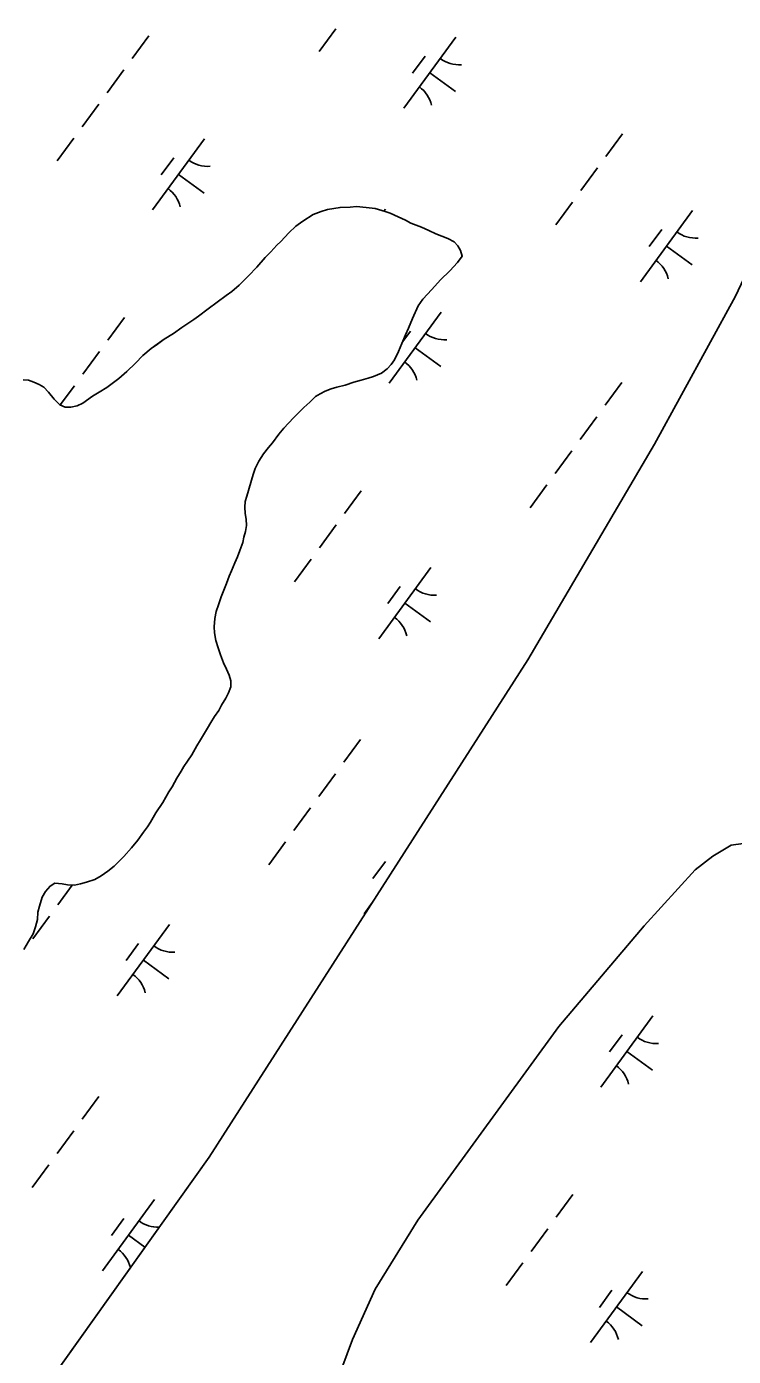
# Model space of a CAD drawing. Extents: x 3905714 to 3926767, y 183354 to 205755.
# Drawn here: x 3915776 to 3916177, y 195758 to 196512 of the extents above; entities that cross this region are included whole.
import ezdxf

# ---------------------------------------------------------------- set-up
doc = ezdxf.new("R2010")
doc.units = 0
doc.layers.add('V-TOPO-SHOR', color=7, linetype='Continuous')
doc.layers.add('V-WETL-SWMP', color=7, linetype='Continuous')

msp = doc.modelspace()

# ---------------------------------------------------------------- linework, layer by layer
at = {"layer": 'V-TOPO-SHOR'}
for points in [[(3915716.6, 195642.82), (3915879.34, 195871.17), (3916060.16, 196153.23), (3916131.91, 196275.56), (3916177.85, 196359.39), (3916215.4, 196439.09), (3916240.74, 196483.34), (3916264.98, 196519.77), (3916292.82, 196560.58), (3916320.13, 196605.04), (3916360.89, 196662.92), (3916396.66, 196703.05), (3916435.01, 196743.9), (3916487.59, 196802.62), (3916523.34, 196842.63), (3916549.61, 196869.12), (3916584.81, 196903.91)], [(3915904.43, 196258.27), (3915905.49, 196261.66), (3915907.61, 196265.83), (3915910.24, 196269.99), (3915913.14, 196273.63), (3915915.24, 196276.23), (3915918.93, 196281.17), (3915921.82, 196284.55), (3915924.45, 196287.41), (3915927.34, 196290.53), (3915930.49, 196293.64), (3915933.12, 196296.24), (3915936.53, 196299.35), (3915939.69, 196302.47), (3915942.31, 196304.02), (3915945.19, 196305.57), (3915948.59, 196306.85), (3915951.73, 196307.88), (3915956.44, 196308.9), (3915961.41, 196310.7), (3915965.6, 196311.72), (3915969.52, 196313), (3915972.66, 196313.77), (3915977.11, 196315.83), (3915980.26, 196318.16), (3915982.62, 196320.76), (3915984.47, 196323.36), (3915986.85, 196328.05), (3915988.7, 196332.48), (3915990.82, 196337.43), (3915992.41, 196341.33), (3915994.79, 196346.8), (3915997.97, 196353.84), (3916000.6, 196357.74), (3916005.6, 196363.2), (3916010.59, 196368.65), (3916015.84, 196373.85), (3916020.31, 196378.52), (3916022.94, 196382.16), (3916021.92, 196385.3), (3916020.37, 196387.92), (3916018.29, 196390.28), (3916014.65, 196392.13), (3916011.26, 196393.46), (3916007.87, 196394.78), (3916003.96, 196396.64), (3915999.79, 196398.49), (3915993.8, 196400.87), (3915990.68, 196402.46), (3915986.51, 196404.31), (3915982.08, 196406.43), (3915979.21, 196407.49), (3915973.48, 196409.09), (3915968.52, 196409.64), (3915963.04, 196410.2), (3915959.38, 196409.96), (3915953.63, 196409.73), (3915946.57, 196408.46), (3915942.91, 196407.44), (3915938.46, 196405.64), (3915932.43, 196402.02), (3915928.5, 196399.17), (3915924.56, 196395.27), (3915920.09, 196390.33), (3915917.73, 196388.26), (3915914.31, 196384.62), (3915911.16, 196381.25), (3915906.42, 196375.79), (3915901.69, 196370.86), (3915896.44, 196365.66), (3915892.24, 196362.03), (3915889.09, 196359.7), (3915883.85, 196356.07), (3915878.86, 196352.18), (3915873.35, 196348.04), (3915870.73, 196346.23), (3915867.32, 196343.89), (3915863.91, 196341.56), (3915859.19, 196338.2), (3915853.95, 196335.09), (3915850.01, 196332.24), (3915846.6, 196329.65), (3915841.88, 196325.76), (3915837.68, 196321.35), (3915832.69, 196316.68), (3915828.22, 196312.78), (3915825.08, 196310.45), (3915821.4, 196307.6), (3915816.95, 196305.01), (3915813.28, 196302.68), (3915807.77, 196298.8), (3915804.63, 196297.25), (3915800.97, 196296.49), (3915797.83, 196296.51), (3915794.7, 196297.83), (3915791.59, 196300.98), (3915788.22, 196304.92), (3915785.62, 196307.81), (3915783.02, 196309.39), (3915779.9, 196310.71), (3915777.03, 196311.78)], [(3915777.03, 196311.78), (3915773.89, 196312.06)], [(3915774.35, 195988.98), (3915776.99, 195993.4), (3915779.63, 195997.83), (3915780.96, 196001.74), (3915782.03, 196005.91), (3915782.31, 196010.09), (3915783.12, 196013.48), (3915784.71, 196018.69), (3915786.56, 196021.82), (3915789.19, 196024.93), (3915791.81, 196026.49), (3915795.99, 196026.2), (3915799.12, 196025.66), (3915803.04, 196025.38), (3915806.44, 196026.14), (3915809.84, 196027.17), (3915814.54, 196028.7), (3915818.21, 196030.77), (3915821.89, 196033.36), (3915825.56, 196036.21), (3915828.71, 196039.33), (3915831.08, 196041.67), (3915835.28, 196046.61), (3915838.96, 196051.02), (3915842.12, 196055.44), (3915844.5, 196058.56), (3915846.08, 196061.17), (3915849.24, 196066.37), (3915853.2, 196072.35), (3915856.62, 196078.34), (3915858.47, 196081.2), (3915861.11, 196086.15), (3915863.48, 196090.05), (3915865.06, 196092.66), (3915867.18, 196095.78), (3915869.54, 196099.42), (3915872.45, 196104.37), (3915874.56, 196107.75), (3915876.14, 196110.61), (3915878.51, 196114.52), (3915880.36, 196117.64), (3915882.47, 196121.02), (3915884.84, 196124.4), (3915886.43, 196127.53), (3915888.8, 196131.43), (3915890.38, 196134.56), (3915891.71, 196137.95), (3915891.73, 196141.34), (3915890.7, 196144.48), (3915889.16, 196147.89), (3915887.61, 196151.55), (3915885.81, 196156), (3915884.52, 196159.93), (3915883.24, 196164.11), (3915882.49, 196168.56), (3915882.25, 196171.96), (3915882.54, 196176.65), (3915883.34, 196180.57), (3915884.67, 196184.48), (3915886.26, 196188.91), (3915887.33, 196191.77), (3915889.18, 196196.46), (3915890.77, 196200.63), (3915892.1, 196203.76), (3915893.95, 196208.19), (3915895.54, 196211.57), (3915896.86, 196215.23), (3915898.46, 196219.65), (3915899, 196222.78), (3915900.06, 196225.91), (3915900.6, 196229.3), (3915900.36, 196232.96), (3915899.86, 196236.1), (3915899.62, 196239.76), (3915899.9, 196242.89), (3915900.7, 196246.02), (3915904.43, 196258.27)], [(3916182.3, 196049.09), (3916175.5, 196048.08), (3916165.02, 196041.88), (3916155.05, 196034.1), (3916126.14, 196002.4), (3916077.75, 195945.23), (3915997.71, 195835.48), (3915973.45, 195796.45), (3915960.74, 195767.79), (3915952.25, 195744.86)]]:
    msp.add_lwpolyline(points, dxfattribs=at)
at = {"layer": 'V-WETL-SWMP'}
for p, q in [((3915951.3, 196511.09), (3915941.85, 196498.19)), ((3915845.14, 196507.05), (3915835.69, 196494.15)), ((3916019.31, 196506.26), (3915989.76, 196465.93)), ((3916001.86, 196495.49), (3915994.77, 196485.81)), ((3915830.96, 196487.69), (3915821.5, 196474.79)), ((3916004.54, 196486.09), (3916019.06, 196475.46)), ((3915816.77, 196468.33), (3915807.32, 196455.43)), ((3915802.59, 196448.97), (3915793.13, 196436.07)), ((3915876.77, 196448.65), (3915847.22, 196408.31)), ((3916113.85, 196451.51), (3916104.4, 196438.6)), ((3915859.32, 196437.88), (3915852.23, 196428.2)), ((3915862, 196428.48), (3915876.52, 196417.84)), ((3916099.67, 196432.15), (3916090.21, 196419.24)), ((3915963.04, 196410.2), (3915959.38, 196409.96)), ((3915968.52, 196409.64), (3915963.04, 196410.2)), ((3916085.48, 196412.79), (3916076.03, 196399.88)), ((3915938.46, 196405.64), (3915932.43, 196402.02)), ((3915942.91, 196407.44), (3915938.46, 196405.64)), ((3915946.57, 196408.46), (3915942.91, 196407.44)), ((3915953.63, 196409.73), (3915946.57, 196408.46)), ((3915959.38, 196409.96), (3915953.63, 196409.73)), ((3915973.48, 196409.09), (3915968.52, 196409.64)), ((3915979.21, 196407.49), (3915973.48, 196409.09)), ((3915979.32, 196408.75), (3915978.54, 196407.68)), ((3915982.08, 196406.43), (3915979.21, 196407.49)), ((3915986.51, 196404.31), (3915982.08, 196406.43)), ((3915990.68, 196402.46), (3915986.51, 196404.31)), ((3915993.8, 196400.87), (3915990.68, 196402.46)), ((3916153.49, 196407.96), (3916123.94, 196367.62)), ((3915924.56, 196395.27), (3915920.09, 196390.34)), ((3915928.5, 196399.17), (3915924.56, 196395.27)), ((3915932.43, 196402.02), (3915928.5, 196399.17)), ((3915999.79, 196398.49), (3915993.8, 196400.87)), ((3916003.96, 196396.64), (3915999.79, 196398.49)), ((3916007.87, 196394.78), (3916003.96, 196396.64)), ((3916136.04, 196397.19), (3916128.95, 196387.51)), ((3915917.73, 196388.26), (3915914.31, 196384.62)), ((3915920.09, 196390.34), (3915917.73, 196388.26)), ((3916011.26, 196393.46), (3916007.87, 196394.78)), ((3916014.65, 196392.13), (3916011.26, 196393.46)), ((3916018.29, 196390.28), (3916014.65, 196392.13)), ((3916020.37, 196387.92), (3916018.29, 196390.28)), ((3916021.92, 196385.3), (3916020.37, 196387.92)), ((3916138.72, 196387.79), (3916153.24, 196377.15)), ((3915911.16, 196381.25), (3915906.42, 196375.79)), ((3915914.31, 196384.62), (3915911.16, 196381.25)), ((3916020.31, 196378.52), (3916022.94, 196382.16)), ((3916022.94, 196382.16), (3916021.92, 196385.3)), ((3915906.42, 196375.79), (3915901.69, 196370.86)), ((3916010.59, 196368.65), (3916015.84, 196373.84)), ((3916015.84, 196373.84), (3916020.31, 196378.52)), ((3915896.44, 196365.66), (3915892.24, 196362.03)), ((3915901.69, 196370.86), (3915896.44, 196365.66)), ((3916005.6, 196363.2), (3916010.59, 196368.65)), ((3915889.09, 196359.7), (3915883.85, 196356.07)), ((3915892.24, 196362.03), (3915889.09, 196359.7)), ((3915997.97, 196353.84), (3916000.6, 196357.74)), ((3916000.6, 196357.74), (3916005.6, 196363.2)), ((3916177.85, 196359.39), (3916131.91, 196275.56)), ((3915878.86, 196352.18), (3915873.35, 196348.04)), ((3915883.85, 196356.07), (3915878.86, 196352.18)), ((3916010.95, 196350.34), (3915981.4, 196310.01)), ((3915994.79, 196346.8), (3915997.97, 196353.84)), ((3915831.36, 196347.38), (3915821.9, 196334.47)), ((3915867.32, 196343.89), (3915863.91, 196341.56)), ((3915870.73, 196346.23), (3915867.32, 196343.89)), ((3915873.35, 196348.04), (3915870.73, 196346.23)), ((3915992.41, 196341.33), (3915994.79, 196346.8)), ((3915853.95, 196335.09), (3915850.02, 196332.24)), ((3915859.19, 196338.2), (3915853.95, 196335.09)), ((3915863.91, 196341.56), (3915859.19, 196338.2)), ((3915988.7, 196332.48), (3915990.82, 196337.43)), ((3915993.5, 196339.57), (3915989.26, 196333.79)), ((3915990.82, 196337.43), (3915992.41, 196341.33)), ((3915817.17, 196328.02), (3915807.72, 196315.11)), ((3915846.6, 196329.65), (3915841.88, 196325.76)), ((3915850.02, 196332.24), (3915846.6, 196329.65)), ((3915984.47, 196323.36), (3915986.85, 196328.05)), ((3915986.85, 196328.05), (3915988.7, 196332.48)), ((3915996.18, 196330.17), (3916010.7, 196319.53)), ((3915837.68, 196321.35), (3915832.69, 196316.67)), ((3915841.88, 196325.76), (3915837.68, 196321.35)), ((3915980.26, 196318.16), (3915982.62, 196320.76)), ((3915982.62, 196320.76), (3915984.47, 196323.36)), ((3915777.03, 196311.78), (3915773.89, 196312.06)), ((3915828.22, 196312.78), (3915825.08, 196310.45)), ((3915832.69, 196316.67), (3915828.22, 196312.78)), ((3915965.6, 196311.72), (3915969.52, 196313)), ((3915969.52, 196313), (3915972.66, 196313.77)), ((3915972.66, 196313.77), (3915977.11, 196315.83)), ((3915977.11, 196315.83), (3915980.26, 196318.16)), ((3915779.89, 196310.71), (3915777.03, 196311.78)), ((3915783.02, 196309.39), (3915779.89, 196310.71)), ((3915785.62, 196307.81), (3915783.02, 196309.39)), ((3915788.22, 196304.92), (3915785.62, 196307.81)), ((3915791.59, 196300.98), (3915788.22, 196304.92)), ((3915802.99, 196308.66), (3915794.97, 196297.72)), ((3915816.95, 196305.01), (3915813.28, 196302.68)), ((3915821.4, 196307.6), (3915816.95, 196305.01)), ((3915825.08, 196310.45), (3915821.4, 196307.6)), ((3915942.31, 196304.02), (3915945.19, 196305.57)), ((3915945.19, 196305.57), (3915948.59, 196306.85)), ((3915948.59, 196306.85), (3915951.73, 196307.88)), ((3915951.73, 196307.88), (3915956.44, 196308.9)), ((3915956.44, 196308.9), (3915961.41, 196310.7)), ((3915961.41, 196310.7), (3915965.6, 196311.72)), ((3916113.5, 196310.44), (3916104.04, 196297.54)), ((3915794.71, 196297.83), (3915791.59, 196300.98)), ((3915797.83, 196296.51), (3915794.71, 196297.83)), ((3915804.63, 196297.25), (3915800.97, 196296.49)), ((3915807.77, 196298.8), (3915804.63, 196297.25)), ((3915813.28, 196302.68), (3915807.77, 196298.8)), ((3915933.12, 196296.24), (3915936.53, 196299.35)), ((3915936.53, 196299.35), (3915939.69, 196302.47)), ((3915939.69, 196302.47), (3915942.31, 196304.02)), ((3915800.97, 196296.49), (3915797.83, 196296.51)), ((3915924.45, 196287.41), (3915927.34, 196290.52)), ((3915927.34, 196290.52), (3915930.49, 196293.64)), ((3915930.49, 196293.64), (3915933.12, 196296.24)), ((3916099.32, 196291.08), (3916089.86, 196278.18)), ((3915918.93, 196281.17), (3915921.82, 196284.55)), ((3915921.82, 196284.55), (3915924.45, 196287.41)), ((3915913.14, 196273.63), (3915915.24, 196276.23)), ((3915915.24, 196276.23), (3915918.93, 196281.17)), ((3916131.91, 196275.56), (3916060.16, 196153.23)), ((3915907.61, 196265.83), (3915910.24, 196269.99)), ((3915910.24, 196269.99), (3915913.14, 196273.63)), ((3916085.13, 196271.72), (3916075.68, 196258.82)), ((3915904.43, 196258.27), (3915905.49, 196261.66)), ((3915905.49, 196261.66), (3915907.61, 196265.83)), ((3915900.7, 196246.02), (3915904.43, 196258.27)), ((3916070.95, 196252.36), (3916061.49, 196239.46)), ((3915899.9, 196242.89), (3915900.7, 196246.02)), ((3915965.54, 196249.07), (3915956.08, 196236.16)), ((3915899.62, 196239.76), (3915899.9, 196242.89)), ((3915899.86, 196236.1), (3915899.62, 196239.76)), ((3915900.36, 196232.96), (3915899.86, 196236.1)), ((3915900.06, 196225.91), (3915900.6, 196229.3)), ((3915900.6, 196229.3), (3915900.36, 196232.96)), ((3915951.35, 196229.71), (3915941.9, 196216.8)), ((3915898.46, 196219.65), (3915899, 196222.78)), ((3915899, 196222.78), (3915900.06, 196225.91)), ((3915895.54, 196211.57), (3915896.86, 196215.22)), ((3915896.86, 196215.22), (3915898.46, 196219.65)), ((3915892.1, 196203.76), (3915893.95, 196208.19)), ((3915893.95, 196208.19), (3915895.54, 196211.57)), ((3915937.17, 196210.35), (3915927.71, 196197.44)), ((3915889.18, 196196.46), (3915890.77, 196200.63)), ((3915890.77, 196200.63), (3915892.1, 196203.76)), ((3916005.18, 196205.52), (3915975.63, 196165.19)), ((3915886.26, 196188.91), (3915887.32, 196191.77)), ((3915887.32, 196191.77), (3915889.18, 196196.46)), ((3915987.72, 196194.75), (3915980.63, 196185.07)), ((3915883.34, 196180.57), (3915884.67, 196184.48)), ((3915884.67, 196184.48), (3915886.26, 196188.91)), ((3915990.4, 196185.35), (3916004.92, 196174.71)), ((3915882.25, 196171.95), (3915882.53, 196176.65)), ((3915882.53, 196176.65), (3915883.34, 196180.57)), ((3915882.49, 196168.56), (3915882.25, 196171.95)), ((3915883.24, 196164.11), (3915882.49, 196168.56)), ((3915884.53, 196159.93), (3915883.24, 196164.11)), ((3915885.81, 196156), (3915884.53, 196159.93)), ((3915887.61, 196151.55), (3915885.81, 196156)), ((3916060.16, 196153.23), (3915879.34, 195871.17)), ((3915889.16, 196147.89), (3915887.61, 196151.55)), ((3915890.7, 196144.48), (3915889.16, 196147.89)), ((3915891.73, 196141.34), (3915890.7, 196144.48)), ((3915891.71, 196137.95), (3915891.73, 196141.34)), ((3915886.43, 196127.53), (3915888.8, 196131.43)), ((3915888.8, 196131.43), (3915890.38, 196134.56)), ((3915890.38, 196134.56), (3915891.71, 196137.95)), ((3915882.47, 196121.02), (3915884.84, 196124.4)), ((3915884.84, 196124.4), (3915886.43, 196127.53)), ((3915878.51, 196114.52), (3915880.36, 196117.64)), ((3915880.36, 196117.64), (3915882.47, 196121.02)), ((3915874.56, 196107.75), (3915876.14, 196110.61)), ((3915876.14, 196110.61), (3915878.51, 196114.52)), ((3915869.54, 196099.42), (3915872.45, 196104.37)), ((3915872.45, 196104.37), (3915874.56, 196107.75)), ((3915965.19, 196108.01), (3915955.73, 196095.1)), ((3915865.07, 196092.66), (3915867.17, 196095.78)), ((3915867.17, 196095.78), (3915869.54, 196099.42)), ((3915858.47, 196081.2), (3915861.11, 196086.15)), ((3915861.11, 196086.15), (3915863.48, 196090.05)), ((3915863.48, 196090.05), (3915865.07, 196092.66)), ((3915951, 196088.65), (3915941.55, 196075.74)), ((3915853.19, 196072.36), (3915856.62, 196078.34)), ((3915856.62, 196078.34), (3915858.47, 196081.2)), ((3915849.24, 196066.37), (3915853.19, 196072.36)), ((3915846.08, 196061.17), (3915849.24, 196066.37)), ((3915936.82, 196069.28), (3915927.36, 196056.38)), ((3915842.13, 196055.44), (3915844.5, 196058.56)), ((3915844.5, 196058.56), (3915846.08, 196061.17)), ((3915835.28, 196046.6), (3915838.97, 196051.02)), ((3915838.97, 196051.02), (3915842.13, 196055.44)), ((3915922.63, 196049.92), (3915913.18, 196037.02)), ((3916175.5, 196048.08), (3916165.02, 196041.88)), ((3916182.3, 196049.09), (3916175.5, 196048.08)), ((3915828.71, 196039.33), (3915831.08, 196041.67)), ((3915831.08, 196041.67), (3915835.28, 196046.6)), ((3916165.02, 196041.88), (3916155.05, 196034.1)), ((3915818.21, 196030.77), (3915821.89, 196033.36)), ((3915821.89, 196033.36), (3915825.56, 196036.21)), ((3915825.56, 196036.21), (3915828.71, 196039.33)), ((3915979.36, 196038.83), (3915972.27, 196029.15)), ((3916155.05, 196034.1), (3916126.14, 196002.41)), ((3915789.19, 196024.93), (3915791.81, 196026.49)), ((3915791.81, 196026.49), (3915795.99, 196026.2)), ((3915801.72, 196025.47), (3915793.58, 196014.37)), ((3915795.99, 196026.2), (3915799.12, 196025.66)), ((3915799.12, 196025.66), (3915803.04, 196025.38)), ((3915803.04, 196025.38), (3915806.43, 196026.14)), ((3915806.43, 196026.14), (3915809.84, 196027.17)), ((3915809.84, 196027.17), (3915814.55, 196028.7)), ((3915814.55, 196028.7), (3915818.21, 196030.77)), ((3915783.12, 196013.48), (3915784.71, 196018.69)), ((3915784.71, 196018.69), (3915786.56, 196021.82)), ((3915786.56, 196021.82), (3915789.19, 196024.93)), ((3915782.31, 196010.09), (3915783.12, 196013.48)), ((3915972.05, 196015.79), (3915967.27, 196009.26)), ((3915788.85, 196007.91), (3915779.4, 195995.01)), ((3915780.96, 196001.74), (3915782.03, 196005.91)), ((3915782.03, 196005.91), (3915782.31, 196010.09)), ((3915856.86, 196003.08), (3915827.31, 195962.75)), ((3915776.99, 195993.4), (3915779.63, 195997.83)), ((3915779.63, 195997.83), (3915780.96, 196001.74)), ((3916126.14, 196002.41), (3916077.75, 195945.23)), ((3915774.35, 195988.98), (3915776.99, 195993.4)), ((3915839.41, 195992.31), (3915832.32, 195982.63)), ((3915842.09, 195982.91), (3915856.61, 195972.28)), ((3916131, 195951.29), (3916101.45, 195910.96)), ((3916077.75, 195945.23), (3915997.71, 195835.48)), ((3916113.54, 195940.52), (3916106.45, 195930.84)), ((3916116.22, 195931.12), (3916130.74, 195920.49)), ((3915816.87, 195905.57), (3915807.42, 195892.66)), ((3915802.69, 195886.21), (3915793.23, 195873.3)), ((3915879.34, 195871.17), (3915716.6, 195642.82)), ((3915788.5, 195866.85), (3915779.05, 195853.94)), ((3915848.5, 195847.16), (3915818.95, 195806.83)), ((3916085.58, 195850.02), (3916076.12, 195837.11)), ((3915831.05, 195836.39), (3915823.96, 195826.71)), ((3915997.71, 195835.48), (3915973.45, 195796.45)), ((3916071.4, 195830.66), (3916061.94, 195817.75)), ((3915833.73, 195826.99), (3915843.01, 195820.19)), ((3916057.21, 195811.3), (3916047.76, 195798.39)), ((3916125.22, 195806.47), (3916095.67, 195766.14)), ((3915973.45, 195796.45), (3915960.74, 195767.79)), ((3916107.77, 195795.7), (3916100.68, 195786.02)), ((3916110.45, 195786.3), (3916124.97, 195775.66)), ((3915960.74, 195767.79), (3915952.25, 195744.86))]:
    msp.add_line(p, q, dxfattribs=at)
for centre, start, end in [((3916021.05, 196508.24), 232.99998, 274.54364), ((3915988.4, 196463.67), 12.99998, 54.54364), ((3915878.51, 196450.62), 232.99998, 274.54364), ((3915845.87, 196406.06), 12.99998, 54.54364), ((3916155.23, 196409.93), 232.99998, 274.54364), ((3916122.58, 196365.37), 12.99998, 54.54364), ((3916012.69, 196352.31), 232.99998, 274.54364), ((3915980.04, 196307.75), 12.99998, 54.54364), ((3916006.92, 196207.49), 232.99998, 274.54364), ((3915974.27, 196162.93), 12.99998, 54.54364), ((3915858.6, 196005.06), 232.99998, 274.54364), ((3915825.95, 195960.49), 12.99998, 54.54364), ((3916132.74, 195953.27), 232.99998, 274.54364), ((3916100.09, 195908.7), 12.99998, 54.54364), ((3915850.24, 195849.13), 232.99998, 272.746), ((3915817.6, 195804.57), 13.23478, 54.54364), ((3916126.96, 195808.44), 232.99998, 274.54364), ((3916094.31, 195763.88), 12.99998, 54.54364)]:
    msp.add_arc(centre, 17.62, start, end, dxfattribs=at)

doc.saveas('drawing.dxf')
